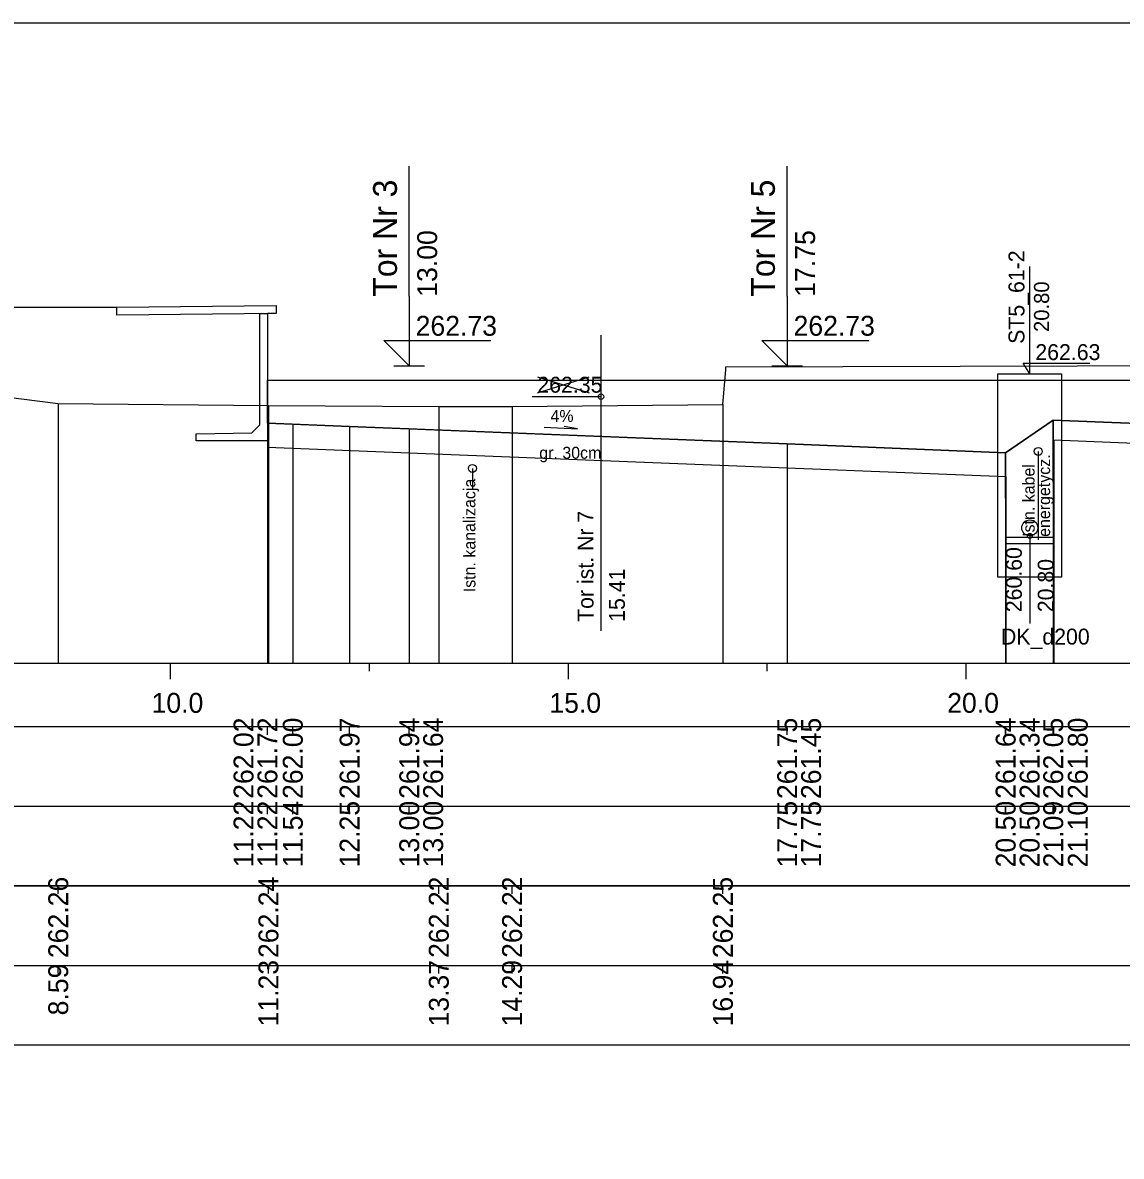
# Model space of a CAD drawing. Extents: x 6516023 to 6560129, y 5513077 to 5529206.
# Drawn here: x 6518901.55 to 6518915.36, y 5514465.41 to 5514479.66 of the extents above; entities that cross this region are included whole.
import ezdxf

# ---------------------------------------------------------------- set-up
doc = ezdxf.new("R2010")
doc.units = 0
for name, color, linetype in [('IR_default', 7, 'Continuous'), ('TOR_PRZEK_P-kable', 7, 'Continuous'), ('TOR_PRZEK_P-komponent', 7, 'Continuous'), ('TOR_PRZEK_P-odwodnienie', 7, 'Continuous'), ('TOR_PRZEK_P-opisy', 7, 'Continuous'), ('TOR_PRZEK_P-perony+elementy', 7, 'Continuous'), ('TOR_PRZEK_P-tabelka istniejace', 7, 'Continuous'), ('TOR_PRZEK_P-tabelka projektowane', 7, 'Continuous'), ('TOR_PRZEK_P-teren istniejacy', 7, 'Continuous'), ('TOR_PRZEK_P-tory istniejace', 7, 'Continuous'), ('TOR_PRZEK_P-tory projektowane', 7, 'Continuous'), ('TOR_PRZEK_P-uklad odniesienia', 7, 'Continuous'), ('TOR_PRZEK_P-warstwa ochronna I', 7, 'Continuous'), ('TOR_PRZEK_P-warstwa ochronna II', 7, 'Continuous'), ('TOR_RAMKI-ramka+tabelka 1', 7, 'Continuous')]:
    doc.layers.add(name, color=color, linetype=linetype)

msp = doc.modelspace()

# ---------------------------------------------------------------- linework, layer by layer
at = {"layer": 'IR_default'}
for points in [[(6518895.088, 5514476.101), (6518897.088, 5514476.081), (6518902.738, 5514476.081), (6518904.738, 5514476.101)], [(6518904.633, 5514475.161), (6518908.163, 5514475.161), (6518909.413, 5514475.161), (6518912.913, 5514475.161), (6518915.513, 5514475.161), (6518919.013, 5514475.161), (6518920.313, 5514475.161), (6518923.813, 5514475.161), (6518925.205, 5514474.233), (6518925.61, 5514474.217), (6518926.05, 5514474.51)]]:
    msp.add_lwpolyline(points, dxfattribs=at)
at = {"layer": 'TOR_PRZEK_P-kable'}
for p, q in [((6518914.319, 5514474.267), (6518914.319, 5514473.157)), ((6518907.207, 5514474.053), (6518907.207, 5514473.784))]:
    msp.add_line(p, q, dxfattribs=at)
for centre in [(6518914.319, 5514474.267), (6518907.207, 5514474.053)]:
    msp.add_circle(centre, 0.05, dxfattribs=at)
at = {"layer": 'TOR_PRZEK_P-komponent'}
msp.add_lwpolyline([(6518904.633, 5514474.622), (6518904.633, 5514475.161), (6518908.163, 5514475.161), (6518909.413, 5514475.161), (6518912.913, 5514475.161), (6518915.513, 5514475.161), (6518919.013, 5514475.161), (6518920.313, 5514475.161), (6518923.813, 5514475.161), (6518925.205, 5514474.233), (6518922.063, 5514474.359), (6518917.263, 5514474.551), (6518916.513, 5514474.581), (6518914.507, 5514474.661), (6518913.909, 5514474.251), (6518911.163, 5514474.361), (6518905.663, 5514474.581), (6518904.633, 5514474.622)], dxfattribs=at)
at = {"layer": 'TOR_PRZEK_P-odwodnienie'}
for p, q in [((6518914.212, 5514475.241), (6518914.212, 5514476.591)), ((6518914.129, 5514475.378), (6518914.969, 5514475.378)), ((6518914.212, 5514475.241), (6518914.129, 5514475.378)), ((6518914.512, 5514473.107), (6518914.507, 5514474.661)), ((6518913.912, 5514473.105), (6518913.909, 5514474.251)), ((6518914.512, 5514473.186), (6518913.912, 5514473.186)), ((6518914.212, 5514473.206), (6518914.212, 5514472.104)), ((6518914.512, 5514473.106), (6518913.912, 5514473.106))]:
    msp.add_line(p, q, dxfattribs=at)
msp.add_lwpolyline([(6518913.812, 5514473.356), (6518913.812, 5514475.241), (6518914.612, 5514475.241), (6518914.612, 5514472.686), (6518913.812, 5514472.686), (6518913.812, 5514473.356)], dxfattribs=at)
for centre, radius in [((6518914.212, 5514473.306), 0.1), ((6518914.212, 5514473.206), 0.03)]:
    msp.add_circle(centre, radius, dxfattribs=at)
at = {"layer": 'TOR_PRZEK_P-opisy'}
msp.add_lwpolyline([(6518908.109, 5514474.572), (6518908.527, 5514474.552), (6518908.359, 5514474.581)], dxfattribs=at)
at = {"layer": 'TOR_PRZEK_P-perony+elementy'}
msp.add_lwpolyline([(6518895.193, 5514475.161), (6518895.193, 5514476), (6518895.088, 5514476.001), (6518895.088, 5514476.101), (6518897.088, 5514476.081), (6518902.738, 5514476.081), (6518904.738, 5514476.101), (6518904.738, 5514476.001), (6518904.633, 5514476), (6518904.633, 5514475.161)], dxfattribs=at)
for points in [[(6518902.738, 5514476.081), (6518904.738, 5514476.101), (6518904.738, 5514476.001), (6518902.738, 5514475.981)], [(6518904.533, 5514474.6), (6518904.533, 5514475.999), (6518904.633, 5514476), (6518904.633, 5514474.4), (6518903.733, 5514474.4), (6518903.733, 5514474.49), (6518904.433, 5514474.501)]]:
    msp.add_lwpolyline(points, close=True, dxfattribs=at)
at = {"layer": 'TOR_PRZEK_P-tabelka istniejace'}
for p, q in [((6518902.001, 5514468.706), (6518902.001, 5514468.806)), ((6518904.643, 5514468.706), (6518904.643, 5514468.806)), ((6518906.784, 5514468.706), (6518906.784, 5514468.806)), ((6518907.705, 5514468.706), (6518907.705, 5514468.806)), ((6518910.355, 5514468.706), (6518910.355, 5514468.806)), ((6518817.163, 5514467.806), (6518960.963, 5514467.806)), ((6518902.001, 5514467.706), (6518902.001, 5514467.806)), ((6518904.643, 5514467.706), (6518904.643, 5514467.806)), ((6518906.784, 5514467.706), (6518906.784, 5514467.806)), ((6518907.705, 5514467.706), (6518907.705, 5514467.806)), ((6518910.355, 5514467.706), (6518910.355, 5514467.806))]:
    msp.add_line(p, q, dxfattribs=at)
for points in [[(6518902.001, 5514474.869), (6518902.001, 5514471.806), (6518902.001, 5514471.676), (6518902.001, 5514471.606)], [(6518904.643, 5514474.842), (6518904.643, 5514471.806), (6518904.643, 5514471.676), (6518904.643, 5514471.606)], [(6518910.355, 5514474.856), (6518910.355, 5514471.806), (6518910.355, 5514471.676), (6518910.355, 5514471.606)], [(6518906.784, 5514474.83), (6518906.784, 5514471.806), (6518906.784, 5514471.676), (6518906.784, 5514471.606)], [(6518907.705, 5514474.83), (6518907.705, 5514471.806), (6518907.705, 5514471.676), (6518907.705, 5514471.606)]]:
    msp.add_lwpolyline(points, dxfattribs=at)
msp.add_lwpolyline([(6518817.163, 5514468.806), (6518817.163, 5514466.806), (6518960.963, 5514466.806), (6518960.963, 5514468.806)], close=True, dxfattribs=at)
at = {"layer": 'TOR_PRZEK_P-tabelka projektowane'}
for p, q in [((6518904.633, 5514470.706), (6518904.633, 5514470.806)), ((6518904.633, 5514470.706), (6518904.633, 5514470.806)), ((6518904.949, 5514470.706), (6518904.949, 5514470.806)), ((6518905.663, 5514470.706), (6518905.663, 5514470.806)), ((6518906.413, 5514470.706), (6518906.413, 5514470.806)), ((6518906.413, 5514470.706), (6518906.413, 5514470.806)), ((6518911.163, 5514470.706), (6518911.163, 5514470.806)), ((6518911.163, 5514470.706), (6518911.163, 5514470.806)), ((6518913.909, 5514470.706), (6518913.909, 5514470.806)), ((6518913.91, 5514470.706), (6518913.91, 5514470.806)), ((6518914.507, 5514470.706), (6518914.507, 5514470.806)), ((6518914.515, 5514470.706), (6518914.515, 5514470.806)), ((6518817.163, 5514469.806), (6518960.963, 5514469.806)), ((6518904.633, 5514469.706), (6518904.633, 5514469.806)), ((6518904.633, 5514469.706), (6518904.633, 5514469.806)), ((6518904.949, 5514469.706), (6518904.949, 5514469.806)), ((6518905.663, 5514469.706), (6518905.663, 5514469.806)), ((6518906.413, 5514469.706), (6518906.413, 5514469.806)), ((6518906.413, 5514469.706), (6518906.413, 5514469.806)), ((6518911.163, 5514469.706), (6518911.163, 5514469.806)), ((6518911.163, 5514469.706), (6518911.163, 5514469.806)), ((6518913.909, 5514469.706), (6518913.909, 5514469.806)), ((6518913.91, 5514469.706), (6518913.91, 5514469.806)), ((6518914.507, 5514469.706), (6518914.507, 5514469.806)), ((6518914.515, 5514469.706), (6518914.515, 5514469.806))]:
    msp.add_line(p, q, dxfattribs=at)
for points in [[(6518904.633, 5514474.622), (6518904.633, 5514471.806), (6518904.633, 5514471.676), (6518904.633, 5514471.606)], [(6518904.949, 5514474.608), (6518904.949, 5514471.806), (6518904.949, 5514471.676), (6518904.949, 5514471.606)], [(6518905.663, 5514474.581), (6518905.663, 5514471.806), (6518905.663, 5514471.676), (6518905.663, 5514471.606)], [(6518906.413, 5514474.551), (6518906.413, 5514471.806), (6518906.413, 5514471.676), (6518906.413, 5514471.606)], [(6518914.507, 5514474.661), (6518914.507, 5514471.806), (6518914.507, 5514471.676), (6518914.507, 5514471.606)], [(6518914.515, 5514474.411), (6518914.515, 5514471.806), (6518914.515, 5514471.676), (6518914.515, 5514471.606)], [(6518904.633, 5514474.322), (6518904.633, 5514471.806), (6518904.633, 5514471.676), (6518904.633, 5514471.606)], [(6518911.163, 5514474.361), (6518911.163, 5514471.806), (6518911.163, 5514471.676), (6518911.163, 5514471.606)], [(6518906.413, 5514474.251), (6518906.413, 5514471.806), (6518906.413, 5514471.676), (6518906.413, 5514471.606)], [(6518913.909, 5514474.251), (6518913.909, 5514471.806), (6518913.909, 5514471.676), (6518913.909, 5514471.606)], [(6518911.163, 5514474.061), (6518911.163, 5514471.806), (6518911.163, 5514471.676), (6518911.163, 5514471.606)], [(6518913.91, 5514473.951), (6518913.91, 5514471.806), (6518913.91, 5514471.676), (6518913.91, 5514471.606)]]:
    msp.add_lwpolyline(points, dxfattribs=at)
msp.add_lwpolyline([(6518817.163, 5514470.806), (6518817.163, 5514468.806), (6518960.963, 5514468.806), (6518960.963, 5514470.806)], close=True, dxfattribs=at)
at = {"layer": 'TOR_PRZEK_P-teren istniejacy'}
msp.add_lwpolyline([(6518901.107, 5514474.981), (6518902.001, 5514474.869), (6518904.643, 5514474.842), (6518906.784, 5514474.83), (6518907.705, 5514474.83), (6518910.355, 5514474.856), (6518910.391, 5514475.291), (6518910.392, 5514475.332), (6518917.755, 5514475.35), (6518918.235, 5514475.355), (6518918.242, 5514475.331), (6518918.283, 5514474.948), (6518919.114, 5514474.942), (6518921.259, 5514474.971), (6518922.498, 5514474.753), (6518923.024, 5514474.688), (6518924.275, 5514474.556), (6518924.931, 5514474.556), (6518925.55, 5514474.556), (6518927.245, 5514474.402), (6518928.517, 5514474.517), (6518930.965, 5514474.523)], dxfattribs=at)
at = {"layer": 'TOR_PRZEK_P-tory istniejace'}
for p, q in [((6518908.822, 5514475.73), (6518908.822, 5514472.01)), ((6518908.023, 5514475.002), (6518908.675, 5514475.205)), ((6518908.023, 5514475.205), (6518908.675, 5514475.002)), ((6518908.823, 5514474.955), (6518907.957, 5514474.955))]:
    msp.add_line(p, q, dxfattribs=at)
msp.add_circle((6518908.823, 5514474.955), 0.035, dxfattribs=at)
at = {"layer": 'TOR_PRZEK_P-tory projektowane'}
for p, q in [((6518906.413, 5514476.219), (6518906.413, 5514477.851)), ((6518911.163, 5514476.218), (6518911.163, 5514477.851)), ((6518906.413, 5514476.219), (6518906.413, 5514475.341)), ((6518911.163, 5514476.218), (6518911.163, 5514475.341)), ((6518906.413, 5514475.341), (6518906.094, 5514475.66)), ((6518906.094, 5514475.66), (6518907.438, 5514475.66)), ((6518911.163, 5514475.341), (6518910.844, 5514475.66)), ((6518910.844, 5514475.66), (6518912.188, 5514475.66)), ((6518906.221, 5514475.341), (6518906.605, 5514475.341)), ((6518910.971, 5514475.341), (6518911.355, 5514475.341))]:
    msp.add_line(p, q, dxfattribs=at)
at = {"layer": 'TOR_PRZEK_P-uklad odniesienia'}
for p, q in [((6518820.963, 5514471.606), (6518960.963, 5514471.606)), ((6518903.413, 5514471.406), (6518903.413, 5514471.606)), ((6518905.913, 5514471.506), (6518905.913, 5514471.606)), ((6518908.413, 5514471.406), (6518908.413, 5514471.606)), ((6518910.913, 5514471.506), (6518910.913, 5514471.606)), ((6518913.413, 5514471.406), (6518913.413, 5514471.606))]:
    msp.add_line(p, q, dxfattribs=at)
at = {"layer": 'TOR_PRZEK_P-warstwa ochronna I'}
for points in [[(6518904.633, 5514474.5), (6518904.633, 5514474.322), (6518906.413, 5514474.251), (6518911.163, 5514474.061), (6518913.91, 5514473.951)], [(6518914.515, 5514474.411), (6518917.263, 5514474.301), (6518922.063, 5514474.109), (6518925.017, 5514473.991)]]:
    msp.add_lwpolyline(points, dxfattribs=at)
at = {"layer": 'TOR_PRZEK_P-warstwa ochronna II'}
msp.add_lwpolyline([(6518904.633, 5514474.622), (6518904.633, 5514474.622), (6518904.949, 5514474.608), (6518905.663, 5514474.581), (6518906.413, 5514474.551), (6518911.163, 5514474.361), (6518913.909, 5514474.251), (6518914.507, 5514474.661), (6518916.513, 5514474.581), (6518917.263, 5514474.551), (6518922.063, 5514474.359), (6518925.61, 5514474.217), (6518926.05, 5514474.51)], dxfattribs=at)
at = {"layer": 'TOR_RAMKI-ramka+tabelka 1'}
msp.add_lwpolyline([(6518814.513, 5514479.656), (6519062.013, 5514479.656), (6519062.013, 5514451.156), (6518814.513, 5514451.156)], close=True, dxfattribs=at)

# ---------------------------------------------------------------- texts
at = {"layer": 'TOR_PRZEK_P-kable'}
for s, p in [('energetycz.', (6518914.468, 5514473.193)), ('Istn. kabel', (6518914.273, 5514473.193)), ('Istn. kanalizacja', (6518907.245, 5514472.497))]:
    msp.add_text(s, height=0.14999, rotation=90.0511, dxfattribs=at).set_placement(p)
at = {"layer": 'TOR_PRZEK_P-odwodnienie'}
for s, height, rotation, p in [('ST5_61-2', 0.2, 90, (6518914.145, 5514475.619)), ('20.80', 0.19, 90, (6518914.455, 5514475.768)), ('260.60', 0.2, 90, (6518914.112, 5514472.246)), ('20.80', 0.2, 90, (6518914.512, 5514472.246)), ('DK_d200', 0.2, 360, (6518913.85, 5514471.839))]:
    msp.add_text(s, height=height, rotation=rotation, dxfattribs=at).set_placement(p)
msp.add_text('262.63', height=0.2, dxfattribs=at).set_placement((6518914.282, 5514475.415))
at = {"layer": 'TOR_PRZEK_P-opisy'}
msp.add_text('4%', height=0.15, rotation=359.8485, dxfattribs=at).set_placement((6518908.188, 5514474.638))
at = {"layer": 'TOR_PRZEK_P-tabelka istniejace'}
for s, p in [('262.26', (6518902.126, 5514467.898)), ('262.24', (6518904.768, 5514467.899)), ('262.22', (6518906.909, 5514467.9)), ('262.22', (6518907.83, 5514467.9)), ('262.25', (6518910.48, 5514467.897)), ('11.23', (6518904.768, 5514467.038)), ('13.37', (6518906.909, 5514467.038)), ('14.29', (6518907.83, 5514467.038)), ('16.94', (6518910.48, 5514467.039)), ('8.59', (6518902.126, 5514467.178))]:
    msp.add_text(s, height=0.25, rotation=90, dxfattribs=at).set_placement(p)
at = {"layer": 'TOR_PRZEK_P-tabelka projektowane'}
for s, p in [('262.02', (6518904.455, 5514469.9)), ('261.72', (6518904.755, 5514469.9)), ('262.00', (6518905.074, 5514469.898)), ('261.97', (6518905.788, 5514469.898)), ('261.94', (6518906.538, 5514469.899)), ('261.64', (6518906.838, 5514469.899)), ('261.75', (6518911.288, 5514469.897)), ('261.45', (6518911.588, 5514469.897)), ('261.64', (6518914.034, 5514469.899)), ('261.34', (6518914.335, 5514469.899)), ('262.05', (6518914.632, 5514469.897)), ('261.80', (6518914.94, 5514469.898)), ('11.22', (6518904.455, 5514469.04)), ('11.22', (6518904.755, 5514469.04)), ('11.54', (6518905.074, 5514469.039)), ('12.25', (6518905.788, 5514469.037)), ('13.00', (6518906.538, 5514469.038)), ('13.00', (6518906.838, 5514469.038)), ('17.75', (6518911.288, 5514469.037)), ('17.75', (6518911.588, 5514469.037)), ('20.50', (6518914.034, 5514469.038)), ('20.50', (6518914.335, 5514469.038)), ('21.09', (6518914.632, 5514469.038)), ('21.10', (6518914.94, 5514469.038))]:
    msp.add_text(s, height=0.25, rotation=90, dxfattribs=at).set_placement(p)
at = {"layer": 'TOR_PRZEK_P-tory istniejace'}
msp.add_text('262.35', height=0.2, dxfattribs=at).set_placement((6518908.023, 5514475.005))
for s, rotation, p in [('Tor ist. Nr 7', 90.0511, (6518908.729, 5514472.124)), ('15.41', 90, (6518909.123, 5514472.125))]:
    msp.add_text(s, height=0.2, rotation=rotation, dxfattribs=at).set_placement(p)
at = {"layer": 'TOR_PRZEK_P-tory projektowane'}
for s, height, p in [('Tor Nr 3', 0.3, (6518906.258, 5514476.212)), ('Tor Nr 5', 0.3, (6518911.008, 5514476.212)), ('13.00', 0.25, (6518906.763, 5514476.211)), ('17.75', 0.25, (6518911.513, 5514476.211))]:
    msp.add_text(s, height=height, rotation=90, dxfattribs=at).set_placement(p)
for p in [(6518906.493, 5514475.721), (6518911.243, 5514475.721)]:
    msp.add_text('262.73', height=0.25, dxfattribs=at).set_placement(p)
at = {"layer": 'TOR_PRZEK_P-uklad odniesienia'}
for s, p in [('10.0', (6518903.174, 5514470.981)), ('15.0', (6518908.174, 5514470.981)), ('20.0', (6518913.174, 5514470.981))]:
    msp.add_text(s, height=0.25, dxfattribs=at).set_placement(p)
at = {"layer": 'TOR_PRZEK_P-warstwa ochronna I'}
msp.add_text('gr. 30cm', height=0.15, dxfattribs=at).set_placement((6518908.047, 5514474.175))

doc.saveas('drawing.dxf')
